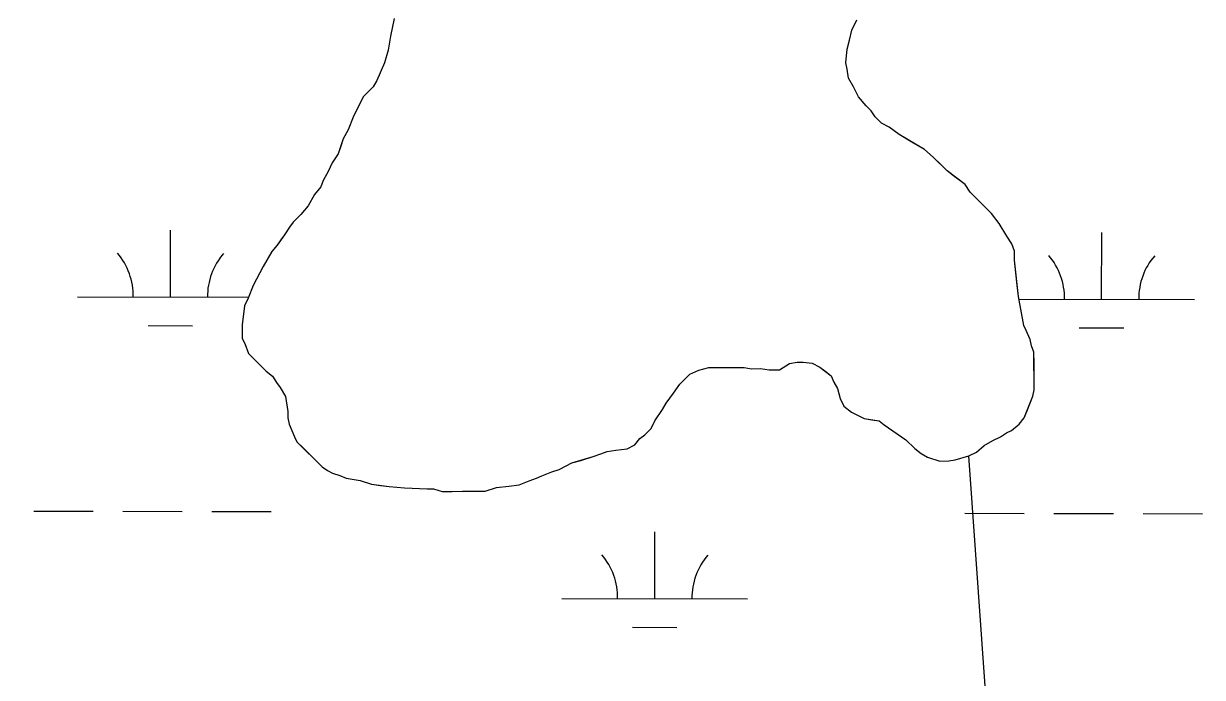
# Model space of a CAD drawing. Extents: x 3177385 to 3215275, y 903885 to 929304.
# Drawn here: x 3189913 to 3190549, y 917338 to 917690 of the extents above; entities that cross this region are included whole.
import ezdxf

# ---------------------------------------------------------------- set-up
doc = ezdxf.new("R2010")
doc.units = 0
for name, color, linetype in [('V-SITE-VEGE', 7, 'Continuous'), ('V-TOPO-SHOR', 7, 'Continuous'), ('V-WETL-SWMP', 7, 'Continuous')]:
    doc.layers.add(name, color=color, linetype=linetype)

msp = doc.modelspace()

# ---------------------------------------------------------------- linework, layer by layer
at = {"layer": 'V-SITE-VEGE'}
for points in [[(3190113.13, 917693.12), (3190111.14, 917683.6), (3190109.82, 917676.12), (3190107.82, 917669.31), (3190103.79, 917659.78), (3190101.77, 917656.37), (3190096.36, 917650.91), (3190090.98, 917640.01), (3190088.3, 917633.2), (3190085.61, 917628.43), (3190082.93, 917620.26), (3190079.56, 917615.49), (3190077.55, 917610.72), (3190074.86, 917605.95), (3190073.52, 917602.55), (3190070.14, 917598.45), (3190066.78, 917592.32), (3190062.72, 917587.54), (3190058.67, 917583.45), (3190056.64, 917580.72), (3190053.95, 917576.63), (3190049.9, 917571.17), (3190047.2, 917567.76), (3190042.49, 917559.58), (3190037.11, 917549.36), (3190034.42, 917542.55), (3190032.41, 917538.46)], [(3190443.26, 917575.96), (3190439.15, 917582.73), (3190435.05, 917588.14), (3190423.43, 917599.63), (3190420.7, 917603.7), (3190411.14, 917611.12), (3190403.63, 917618.55), (3190398.85, 917622.6), (3190385.23, 917630.69), (3190379.77, 917634.73), (3190375.68, 917636.75), (3190372.27, 917640.13), (3190370.21, 917643.51), (3190367.48, 917646.22), (3190363.38, 917650.95), (3190360.63, 917656.37), (3190357.89, 917661.12), (3190357.18, 917665.87), (3190356.49, 917669.26), (3190357.12, 917676.74), (3190358.46, 917681.5), (3190359.79, 917686.94), (3190362.48, 917692.39)], [(3190032.41, 917538.46), (3190031.1, 917528.27), (3190031.14, 917520.79), (3190032.51, 917518.08), (3190034.58, 917512.66), (3190044.14, 917503.2), (3190047.56, 917500.5), (3190049.61, 917497.11), (3190051.66, 917494.4), (3190054.41, 917489.66), (3190055.81, 917481.52), (3190055.82, 917478.12), (3190056.52, 917474.73), (3190059.28, 917467.95), (3190060.65, 917465.24), (3190074.31, 917451.72), (3190077.04, 917449.7), (3190079.76, 917448.35), (3190083.85, 917447.02), (3190087.25, 917445.67), (3190094.73, 917444.35), (3190100.86, 917442.35), (3190110.38, 917441.04), (3190118.53, 917440.4), (3190130.76, 917439.79), (3190134.16, 917439.8), (3190138.92, 917438.47), (3190162.02, 917438.59), (3190168.13, 917440.66), (3190174.92, 917441.38), (3190180.35, 917442.08), (3190185.77, 917444.15), (3190189.84, 917445.53), (3190192.55, 917446.91), (3190197.98, 917448.97), (3190202.05, 917450.35), (3190208.82, 917453.79), (3190220.36, 917457.24), (3190224.43, 917458.63), (3190227.82, 917460), (3190232.57, 917460.71), (3190238.68, 917461.42), (3190242.74, 917463.48), (3190245.45, 917466.89), (3190248.15, 917468.94), (3190251.53, 917472.36), (3190253.55, 917476.44), (3190257.59, 917482.58), (3190259.61, 917485.99), (3190263.66, 917491.44), (3190267.03, 917496.22), (3190272.44, 917501.68), (3190277.18, 917503.74), (3190282.61, 917505.13), (3190301.63, 917505.23), (3190305.71, 917504.57), (3190310.47, 917504.6), (3190315.23, 917503.94), (3190320.67, 917503.97), (3190326.09, 917507.4), (3190330.16, 917508.1), (3190333.55, 917508.12), (3190338.31, 917507.46), (3190342.4, 917505.44), (3190348.54, 917500.72), (3190349.92, 917497.33), (3190351.97, 917493.95), (3190353.36, 917488.52), (3190355.42, 917484.45), (3190359.51, 917481.08), (3190366.33, 917477.71), (3190374.49, 917476.4), (3190377.21, 917474.37), (3190388.81, 917466.28), (3190393.59, 917461.55), (3190397, 917458.85), (3190400.41, 917456.83), (3190407.21, 917454.83), (3190411.97, 917454.86), (3190415.36, 917455.55), (3190422.82, 917457.63), (3190426.89, 917459.69), (3190430.95, 917463.11), (3190435.69, 917465.85), (3190439.76, 917467.91), (3190443.14, 917469.97), (3190445.85, 917471.34), (3190449.91, 917474.76), (3190452.61, 917478.17), (3190457.3, 917489.74), (3190457.97, 917493.14), (3190457.86, 917513.53), (3190456.48, 917516.92), (3190455.78, 917520.31), (3190453.72, 917525.05), (3190452.35, 917527.77), (3190449.55, 917543.38), (3190447.41, 917563.07), (3190447.38, 917567.82), (3190446, 917571.9), (3190443.26, 917575.96)]]:
    msp.add_lwpolyline(points, dxfattribs=at)
at = {"layer": 'V-TOPO-SHOR'}
for points in [[(3190113.13, 917693.12), (3190111.14, 917683.6), (3190109.82, 917676.12), (3190107.82, 917669.31), (3190103.79, 917659.78), (3190101.77, 917656.37), (3190099.06, 917653.64), (3190096.36, 917650.91), (3190094.34, 917646.82), (3190090.98, 917640.01), (3190088.3, 917633.2), (3190085.61, 917628.43), (3190084.27, 917624.35), (3190082.93, 917620.26), (3190079.56, 917615.49), (3190077.55, 917610.72), (3190074.86, 917605.95), (3190073.52, 917602.55), (3190070.14, 917598.45), (3190066.78, 917592.32), (3190062.72, 917587.54), (3190058.67, 917583.45), (3190056.64, 917580.72), (3190053.95, 917576.63), (3190051.93, 917573.9), (3190049.9, 917571.17), (3190047.2, 917567.76), (3190045.18, 917564.35), (3190042.49, 917559.58), (3190037.11, 917549.36), (3190034.42, 917542.55), (3190032.41, 917538.47), (3190031.1, 917528.27), (3190031.12, 917524.87), (3190031.14, 917520.79), (3190032.51, 917518.08), (3190034.58, 917512.66), (3190044.14, 917503.2), (3190047.56, 917500.5), (3190049.61, 917497.11), (3190051.66, 917494.4), (3190054.41, 917489.66), (3190055.81, 917481.52), (3190055.82, 917478.12), (3190056.52, 917474.73), (3190059.28, 917467.95), (3190060.65, 917465.24), (3190064.06, 917461.86), (3190067.48, 917458.48), (3190070.89, 917455.1), (3190074.31, 917451.72), (3190077.04, 917449.7), (3190079.76, 917448.35), (3190083.85, 917447.02), (3190087.25, 917445.67), (3190094.73, 917444.35), (3190100.86, 917442.35), (3190105.61, 917441.69), (3190110.38, 917441.04), (3190118.53, 917440.4), (3190130.76, 917439.79), (3190134.16, 917439.8), (3190138.92, 917438.47), (3190144.36, 917438.5), (3190149.8, 917438.53), (3190162.02, 917438.59), (3190168.13, 917440.66), (3190174.92, 917441.38), (3190180.35, 917442.09), (3190185.77, 917444.15), (3190189.84, 917445.53), (3190192.55, 917446.91), (3190197.98, 917448.97)], [(3190357.18, 917665.87), (3190356.49, 917669.26), (3190357.12, 917676.74), (3190358.46, 917681.5), (3190359.79, 917686.94), (3190362.48, 917692.39)], [(3190197.98, 917448.97), (3190202.05, 917450.35), (3190206.11, 917452.41), (3190208.82, 917453.79), (3190213.57, 917455.17), (3190220.36, 917457.24), (3190224.43, 917458.63), (3190227.82, 917460), (3190232.57, 917460.71), (3190238.68, 917461.42), (3190242.74, 917463.48), (3190245.45, 917466.89), (3190248.15, 917468.94), (3190251.53, 917472.36), (3190253.55, 917476.44), (3190257.59, 917482.58), (3190259.61, 917485.99), (3190263.66, 917491.44), (3190267.03, 917496.22), (3190272.44, 917501.68), (3190277.18, 917503.74), (3190282.61, 917505.13), (3190289.41, 917505.17), (3190292.8, 917505.18), (3190298.24, 917505.21), (3190301.63, 917505.23), (3190305.71, 917504.57), (3190310.47, 917504.6), (3190315.23, 917503.94), (3190320.67, 917503.97), (3190326.08, 917507.4), (3190330.16, 917508.1), (3190333.55, 917508.12), (3190338.31, 917507.46), (3190342.4, 917505.44), (3190345.13, 917503.42), (3190348.54, 917500.72), (3190349.92, 917497.33), (3190351.97, 917493.95), (3190353.36, 917488.52), (3190355.42, 917484.45), (3190359.51, 917481.08), (3190366.33, 917477.71), (3190370.41, 917477.06), (3190374.49, 917476.4), (3190377.21, 917474.37), (3190388.81, 917466.28), (3190393.59, 917461.55), (3190397, 917458.85), (3190400.41, 917456.83), (3190407.21, 917454.83), (3190411.97, 917454.86), (3190415.36, 917455.55), (3190422.82, 917457.63), (3190426.89, 917459.69), (3190430.95, 917463.11), (3190435.69, 917465.85), (3190439.76, 917467.91), (3190443.14, 917469.97), (3190445.85, 917471.34), (3190449.91, 917474.76), (3190452.61, 917478.17), (3190453.95, 917481.57), (3190457.3, 917489.74), (3190457.97, 917493.14), (3190457.95, 917496.54), (3190457.92, 917501.98), (3190457.89, 917507.41), (3190457.86, 917513.53), (3190456.48, 917516.92), (3190455.78, 917520.31), (3190453.72, 917525.05), (3190452.35, 917527.77), (3190449.55, 917543.38), (3190448.84, 917549.49), (3190448.12, 917556.28), (3190447.41, 917563.07), (3190447.38, 917567.82), (3190446, 917571.89), (3190443.26, 917575.96), (3190439.15, 917582.73), (3190435.05, 917588.14), (3190430.26, 917592.87), (3190423.43, 917599.63), (3190420.7, 917603.7), (3190414.56, 917608.42), (3190411.14, 917611.12), (3190407.73, 917614.5), (3190403.63, 917618.55), (3190398.85, 917622.6), (3190392.04, 917626.65), (3190385.23, 917630.69), (3190379.77, 917634.73), (3190375.68, 917636.75), (3190372.27, 917640.13), (3190370.21, 917643.51), (3190367.48, 917646.22), (3190363.38, 917650.95), (3190360.63, 917656.37), (3190357.89, 917661.12), (3190357.18, 917665.87)], [(3189819.25, 916435.56), (3190030.06, 916601.71), (3190109.72, 916704.7), (3190096.11, 916811.24), (3190177.72, 916899.01), (3190304.98, 916992.61), (3190382.7, 917110.82), (3190414.75, 917223.2), (3190431.59, 917333.63), (3190422.82, 917457.63)]]:
    msp.add_lwpolyline(points, dxfattribs=at)
at = {"layer": 'V-WETL-SWMP'}
for p, q in [((3189992.43, 917543.16), (3189992.52, 917579.16)), ((3190494.34, 917541.99), (3190494.42, 917577.99)), ((3189942.43, 917543.28), (3190034.62, 917543.06)), ((3190449.78, 917542.09), (3190544.34, 917541.87)), ((3189980.4, 917527.76), (3190004.4, 917527.7)), ((3190482.3, 917526.59), (3190506.3, 917526.53)), ((3189918.75, 917427.9), (3189950.75, 917427.82)), ((3189966.75, 917427.79), (3189998.75, 917427.71)), ((3190014.75, 917427.67), (3190046.75, 917427.6)), ((3190420.66, 917426.73), (3190452.66, 917426.66)), ((3190468.66, 917426.62), (3190500.66, 917426.54)), ((3190516.66, 917426.51), (3190548.66, 917426.43)), ((3190253.49, 917380.69), (3190253.57, 917416.69)), ((3190203.49, 917380.81), (3190303.49, 917380.57)), ((3190241.45, 917365.29), (3190265.45, 917365.23))]:
    msp.add_line(p, q, dxfattribs=at)
for points in [[(3190113.13, 917693.12), (3190111.14, 917683.6), (3190109.82, 917676.12), (3190107.81, 917669.31), (3190103.79, 917659.78), (3190101.77, 917656.37), (3190096.36, 917650.91), (3190090.98, 917640.01), (3190088.3, 917633.2), (3190085.61, 917628.43), (3190082.93, 917620.26), (3190079.56, 917615.49), (3190077.55, 917610.72), (3190074.86, 917605.95), (3190073.52, 917602.55), (3190070.14, 917598.45), (3190066.77, 917592.32), (3190062.72, 917587.54), (3190058.67, 917583.45), (3190056.64, 917580.72), (3190053.95, 917576.63), (3190049.9, 917571.17), (3190047.2, 917567.76), (3190045.18, 917564.35), (3190042.49, 917559.58), (3190037.11, 917549.36), (3190034.42, 917542.55), (3190032.41, 917538.47), (3190031.1, 917528.27), (3190031.14, 917520.79), (3190032.51, 917518.08), (3190034.58, 917512.66), (3190044.14, 917503.2), (3190047.55, 917500.5), (3190049.61, 917497.11), (3190051.66, 917494.4), (3190054.41, 917489.66), (3190055.81, 917481.52), (3190055.82, 917478.12), (3190056.52, 917474.73), (3190059.28, 917467.95), (3190060.65, 917465.24), (3190074.31, 917451.72), (3190077.04, 917449.7), (3190079.76, 917448.35), (3190083.85, 917447.01), (3190087.25, 917445.67), (3190094.73, 917444.35), (3190100.86, 917442.35), (3190110.37, 917441.04), (3190118.53, 917440.4), (3190130.76, 917439.79), (3190134.16, 917439.8), (3190138.92, 917438.47), (3190162.02, 917438.59), (3190168.13, 917440.66), (3190174.92, 917441.38), (3190180.35, 917442.09), (3190185.77, 917444.15), (3190189.84, 917445.53), (3190192.55, 917446.91), (3190197.98, 917448.97), (3190202.05, 917450.35), (3190208.82, 917453.79), (3190213.57, 917455.17), (3190220.36, 917457.24), (3190224.43, 917458.62), (3190227.82, 917460), (3190232.57, 917460.71), (3190238.68, 917461.42), (3190242.74, 917463.48), (3190245.44, 917466.89), (3190248.15, 917468.94), (3190251.53, 917472.36), (3190253.55, 917476.44), (3190257.59, 917482.58), (3190259.61, 917485.99), (3190263.66, 917491.44), (3190267.03, 917496.22), (3190272.44, 917501.68), (3190277.18, 917503.74), (3190282.61, 917505.13)], [(3190282.61, 917505.13), (3190301.63, 917505.23), (3190305.71, 917504.57), (3190310.47, 917504.6), (3190315.23, 917503.94), (3190320.67, 917503.97), (3190326.08, 917507.4), (3190330.16, 917508.1), (3190333.55, 917508.12), (3190338.31, 917507.46), (3190342.4, 917505.45), (3190345.13, 917503.42), (3190348.54, 917500.72), (3190349.92, 917497.33), (3190351.97, 917493.95), (3190353.36, 917488.52), (3190355.42, 917484.45), (3190359.51, 917481.08), (3190366.33, 917477.71), (3190374.49, 917476.4), (3190377.21, 917474.37), (3190388.81, 917466.28), (3190393.59, 917461.55), (3190397, 917458.85), (3190400.41, 917456.83), (3190407.21, 917454.83), (3190411.97, 917454.85), (3190415.36, 917455.55), (3190422.82, 917457.63), (3190426.89, 917459.69), (3190430.95, 917463.11), (3190435.69, 917465.85), (3190439.75, 917467.91), (3190443.14, 917469.97), (3190445.85, 917471.34), (3190449.91, 917474.76), (3190452.61, 917478.17), (3190453.95, 917481.57), (3190457.31, 917489.74), (3190457.97, 917493.14), (3190457.86, 917513.53), (3190456.48, 917516.92), (3190455.79, 917520.31), (3190453.72, 917525.05), (3190452.35, 917527.77), (3190449.55, 917543.38), (3190448.84, 917549.49), (3190447.41, 917563.07), (3190447.38, 917567.83), (3190446, 917571.89), (3190443.26, 917575.96), (3190439.15, 917582.73), (3190435.05, 917588.14), (3190423.44, 917599.63), (3190420.7, 917603.69), (3190414.56, 917608.42), (3190411.15, 917611.12), (3190403.63, 917618.55), (3190398.86, 917622.6), (3190385.22, 917630.69), (3190379.77, 917634.73), (3190375.68, 917636.75), (3190372.27, 917640.13), (3190370.21, 917643.52), (3190367.48, 917646.22), (3190363.38, 917650.95), (3190360.63, 917656.37), (3190357.89, 917661.12), (3190357.18, 917665.87), (3190356.49, 917669.26), (3190357.13, 917676.74), (3190358.46, 917681.5), (3190359.79, 917686.94), (3190362.48, 917692.39)]]:
    msp.add_lwpolyline(points, dxfattribs=at)
for centre, start, end in [((3189937.19, 917543.76), 359.09484, 40.6385), ((3190047.68, 917543.5), 139.09484, 180.6385), ((3190439.1, 917542.59), 359.09484, 40.6385), ((3190549.58, 917542.34), 139.09484, 180.6385), ((3190198.25, 917381.29), 359.09484, 40.6385), ((3190308.73, 917381.04), 139.09484, 180.6385)]:
    msp.add_arc(centre, 35.25, start, end, dxfattribs=at)

doc.saveas('drawing.dxf')
